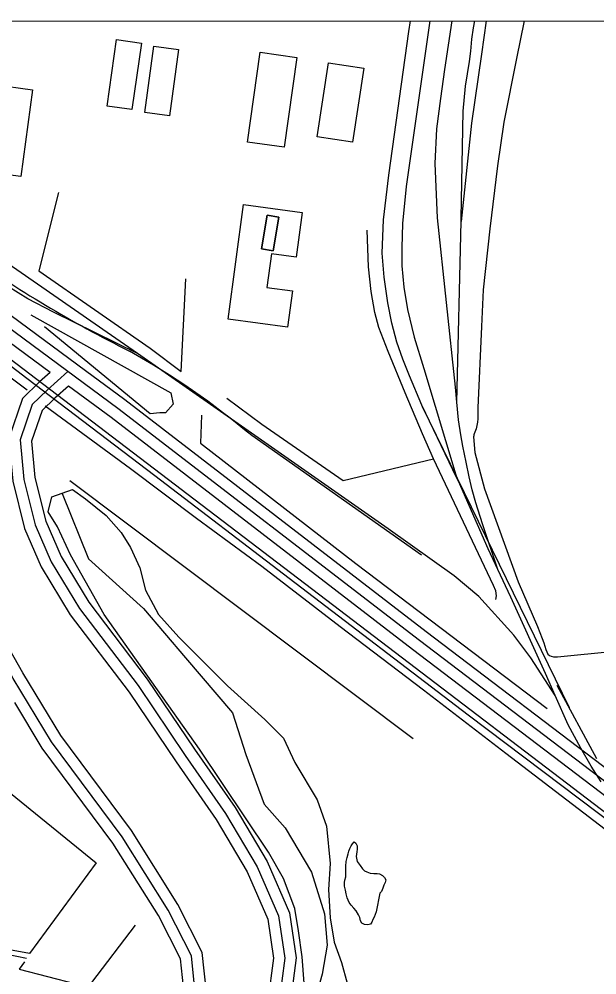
# Model space of a CAD drawing. Extents: x 3279314 to 3317160, y 734079 to 759431.
# Drawn here: x 3309741 to 3310516, y 756376 to 757657 of the extents above; entities that cross this region are included whole.
import ezdxf

# ---------------------------------------------------------------- set-up
doc = ezdxf.new("R2010")
doc.units = 0
for name, color, linetype in [('V-BLDG-OTLN', 7, 'Continuous'), ('V-GRID-FRAM', 7, 'Continuous'), ('V-RAIL-TRAK', 7, 'Continuous'), ('V-ROAD-CNTR', 7, 'Continuous'), ('V-SITE-VEGE', 7, 'Continuous'), ('V-TOPO-SHOR', 7, 'Continuous'), ('V-UTIL-LINE', 7, 'Continuous')]:
    doc.layers.add(name, color=color, linetype=linetype)

msp = doc.modelspace()

# ---------------------------------------------------------------- linework, layer by layer
at = {"layer": 'V-BLDG-OTLN'}
for points in [[(3309858.8, 757540.9), (3309871.7, 757630), (3309904.9, 757625.2), (3309892, 757536.1)], [(3309921.7, 757621.1), (3309954.8, 757616.5), (3309942.6, 757527.6), (3309909.5, 757532.2)], [(3310047.1, 757492.6), (3310064.2, 757613), (3310113.5, 757606), (3310096.4, 757485.6)], [(3310140.6, 757499.8), (3310155.7, 757598.9), (3310203, 757591.8), (3310188, 757492.6)], [(3309706.8, 757569.6), (3309758.8, 757562.7), (3309743.4, 757446.4), (3309691.4, 757453.2)], [(3310021.1, 757255.1), (3310042, 757408.8), (3310120.6, 757398.1), (3310112.5, 757338.2), (3310079.2, 757342.8), (3310073.1, 757297.7), (3310107.6, 757293), (3310101, 757244.3)], [(3310081.7, 757346.9), (3310089.3, 757391.9), (3310073.4, 757394.6), (3310065.9, 757349.5)], [(3310081.7, 757346.9), (3310065.9, 757349.5), (3310073.4, 757394.6), (3310089.3, 757391.9)]]:
    msp.add_lwpolyline(points, close=True, dxfattribs=at)
at = {"layer": 'V-GRID-FRAM'}
msp.add_lwpolyline([(3283455.7, 757641.4), (3314923.7, 757657.4), (3314940.9, 739471.9), (3283457, 739455.9), (3283455.7, 757641.4)], dxfattribs=at)
at = {"layer": 'V-RAIL-TRAK'}
for points in [[(3311389.3, 755980.9), (3311343.8, 755995.4), (3311305.7, 756010.2), (3311263.9, 756029.5), (3311172.2, 756092.1), (3310982.2, 756243.1), (3310716.4, 756442.3), (3310685.5, 756465.7), (3310517.9, 756592.6), (3310343.2, 756724.6), (3310102.9, 756907.7), (3309923, 757045.4), (3309751.2, 757175.9), (3309580, 757306.8), (3309530.5, 757345.8), (3309501.4, 757371.9), (3309465.8, 757407.7), (3309425.7, 757453.4), (3309396.4, 757495.8), (3309367.1, 757550.5), (3309361.1, 757564.4), (3309348, 757605.9), (3309337.6, 757654.5)], [(3309899.5, 757209.1), (3309787.2, 757264.6), (3309752.5, 757282.7), (3309726.8, 757298.6), (3309699.7, 757318.4), (3309659, 757350.3), (3309627.9, 757377.2), (3309600.3, 757406.1), (3309578.9, 757432.8), (3309556.4, 757464.8), (3309536.2, 757497.4), (3309517.4, 757535.7), (3309502.2, 757578.3), (3309496.9, 757597.9), (3309490.9, 757633), (3309487.5, 757654.6)], [(3310521.4, 756635.3), (3310508.1, 756656.3), (3310494.2, 756680.1), (3310477.2, 756711.7), (3310459.8, 756751), (3310446.8, 756780.5), (3310400.2, 756882.7), (3310382.7, 756919.9), (3310369.8, 756947.6), (3310330, 757038), (3310327.9, 757042.3), (3310281.1, 757140), (3310264.4, 757179.4), (3310255.4, 757201.5), (3310247.4, 757224.2), (3310240.5, 757249.8), (3310235.5, 757277), (3310230.6, 757311.5), (3310227.8, 757343.8), (3310229.4, 757388.4), (3310236.5, 757448.2), (3310263.5, 757640.9), (3310265.6, 757655)], [(3310291.8, 757655), (3310260, 757433.1), (3310254.9, 757383.6), (3310253.9, 757351), (3310254.1, 757326.8), (3310256.9, 757298), (3310261.9, 757268.1), (3310270.6, 757230.9), (3310283.8, 757189.1), (3310327.9, 757042.3)], [(3310382.7, 756919.9), (3310362.3, 756980.9), (3310353.5, 757009.2), (3310348.6, 757026.7), (3310344.6, 757043.7), (3310340.2, 757063.6), (3310336.1, 757085), (3310333.4, 757100.4), (3310330.3, 757120.4), (3310328, 757143.9), (3310326, 757164.2), (3310302, 757391.1), (3310298.8, 757464), (3310301.2, 757510.2), (3310306.6, 757550.9), (3310311.9, 757590), (3310321.5, 757655)], [(3310328, 757143.9), (3310333.6, 757386.2), (3310333.7, 757390.7), (3310336.5, 757534.2), (3310339.7, 757567.4), (3310342.1, 757584.2), (3310344.9, 757600.7), (3310346.6, 757614.3), (3310348.2, 757630.7), (3310350.4, 757645.5), (3310351.8, 757655.1)], [(3310367.3, 757655.1), (3310360.9, 757610.5), (3310347.6, 757518.1), (3310333.6, 757386.2)], [(3310459.8, 756751), (3310426.9, 756801.1), (3310404.1, 756831.7), (3310357.4, 756883.3), (3310324.2, 756911.1), (3310236, 756974.3), (3310039, 757111.9), (3309899.5, 757209.1), (3309864.7, 757233.4), (3309716.1, 757336.4), (3309689, 757357.2), (3309669.1, 757373.7), (3309648.1, 757393.9), (3309624, 757420.8), (3309595.5, 757456.8), (3309575.2, 757485.6), (3309555.8, 757521.4), (3309532.4, 757577.2)]]:
    msp.add_lwpolyline(points, dxfattribs=at)
at = {"layer": 'V-ROAD-CNTR'}
for points in [[(3309976.6, 756356.8), (3309971.9, 756402), (3309940.7, 756463.3), (3309879.1, 756561.6), (3309784.4, 756688.8), (3309733, 756773.8), (3309702, 756827.5), (3309667.1, 756879.1), (3309643.8, 756920.4), (3309633.3, 756973.5), (3309637.2, 757041.5), (3309645.4, 757088), (3309655.6, 757125.1), (3309651, 757164.9), (3309637.4, 757187.1), (3309608.1, 757216), (3309502.3, 757298.3), (3309383.3, 757389.3), (3309296.6, 757456.7), (3309217.1, 757520.4), (3309176.4, 757555.9), (3309122.8, 757589.4), (3309040.9, 757654)], [(3309976.6, 756356.8), (3309971.9, 756402), (3309940.7, 756463.3), (3309879.1, 756561.6), (3309784.4, 756688.8), (3309733, 756773.8), (3309702, 756827.5), (3309667.1, 756879.1), (3309643.8, 756920.4), (3309633.3, 756973.5), (3309637.2, 757041.5), (3309645.4, 757088), (3309655.6, 757125.1), (3309651, 757164.9), (3309637.4, 757187.1), (3309608.1, 757216), (3309502.3, 757298.3), (3309383.3, 757389.3), (3309296.6, 757456.7), (3309217.1, 757520.4), (3309176.4, 757555.9), (3309122.8, 757589.4), (3309040.9, 757654)], [(3309992.1, 756353.3), (3309986.5, 756406.3), (3309953.7, 756470.7), (3309891.5, 756570.1), (3309796.9, 756697.2), (3309745.9, 756781.4), (3309714.7, 756835.5), (3309679.8, 756887), (3309658.1, 756925.7), (3309648.4, 756974.5), (3309652.1, 757039.7), (3309660.1, 757084.7), (3309670.8, 757123.9), (3309665.5, 757169.9), (3309649.2, 757196.5), (3309618, 757227.3), (3309511.5, 757310.2), (3309392.5, 757401.2), (3309305.9, 757468.4), (3309226.7, 757531.9), (3309185.4, 757568), (3309131.4, 757601.7), (3309061.1, 757657.2)], [(3314918.8, 755500), (3314638.3, 755542.6), (3314334.5, 755587.7), (3313764.5, 755670.1), (3313244.7, 755748.6), (3312703.1, 755818.8), (3311999.6, 755917.5), (3311558.5, 755988.9), (3311457, 756001.8), (3311398.2, 756014.2), (3311353, 756025.1), (3311290.3, 756058.2), (3310873.5, 756374.9), (3310591.4, 756586), (3310277.7, 756824.4), (3309873.5, 757135.3), (3309334, 757533.8), (3309255.1, 757597.6), (3309233.3, 757627.3), (3309227.1, 757655.8)], [(3314918.8, 755500), (3314638.3, 755542.6), (3314334.5, 755587.7), (3313764.5, 755670.1), (3313244.7, 755748.6), (3312703.1, 755818.8), (3311999.6, 755917.5), (3311558.5, 755988.9), (3311457, 756001.8), (3311398.2, 756014.2), (3311353, 756025.1), (3311290.3, 756058.2), (3310873.5, 756374.9), (3310591.4, 756586), (3310277.7, 756824.4), (3309873.5, 757135.3), (3309334, 757533.8), (3309255.1, 757597.6), (3309233.3, 757627.3), (3309227.1, 757655.8)], [(3309782.5, 757183.8), (3309324.8, 757522), (3309244.1, 757587.2), (3309219.3, 757621), (3309212.4, 757652.6)], [(3309830, 757186), (3309343.1, 757545.7), (3309334.8, 757552.4)], [(3309542.5, 757343.6), (3311213.2, 756071.3)], [(3309782.5, 757183.8), (3309768.3, 757171.1), (3309745.6, 757149.1), (3309727.2, 757095.4), (3309732.4, 757038), (3309748.1, 756974.7), (3309770.5, 756923.2), (3309809.4, 756859.1), (3309888.5, 756755.4), (3309951.3, 756662.1), (3310005.2, 756584.5), (3310046.7, 756514.5), (3310074.3, 756451.2), (3310082, 756398.7), (3310074.6, 756341.5), (3310062.2, 756308.1), (3310038.2, 756270.7), (3310011.5, 756255.8), (3309975.9, 756239.3), (3309933.6, 756234.7), (3309852.8, 756249.2), (3309730.6, 756264.8), (3309610.7, 756281.6)], [(3309806.3, 757184.9), (3309778.5, 757160.2), (3309758.6, 757140.8), (3309742.5, 757093.6), (3309747.3, 757040.5), (3309762.3, 756979.5), (3309783.8, 756930.2), (3309821.8, 756867.6), (3309900.7, 756764.2), (3309963.7, 756670.6), (3310017.8, 756592.6), (3310060.1, 756521.3), (3310088.8, 756455.4), (3310097.2, 756398.9), (3310089.3, 756337.8)], [(3309806.3, 757184.9), (3309778.5, 757160.2), (3309758.6, 757140.8), (3309742.5, 757093.6), (3309747.3, 757040.5), (3309762.3, 756979.5), (3309783.8, 756930.2), (3309821.8, 756867.6), (3309900.7, 756764.2), (3309963.7, 756670.6), (3310017.8, 756592.6), (3310060.1, 756521.3), (3310088.8, 756455.4), (3310097.2, 756398.9), (3310089.3, 756337.8)], [(3310545.7, 756639.6), (3310286.8, 756836.3), (3309882.5, 757147.2), (3309830, 757186)], [(3309807.2, 757165.6), (3309788.7, 757149.2), (3309771.6, 757132.6), (3309757.7, 757091.8), (3309762.1, 757043), (3309776.6, 756984.3), (3309797.2, 756937.1), (3309834.2, 756876), (3309912.8, 756772.9), (3309976.1, 756679), (3310030.4, 756600.7), (3310073.5, 756528.2), (3310103.4, 756459.6), (3310112.3, 756399), (3310103.9, 756334.2), (3310089.1, 756294.6), (3310059.4, 756248.2), (3310053.6, 756245)], [(3311512.5, 755979.6), (3311454.5, 755987), (3311394.9, 755999.5), (3311347.6, 756010.9), (3311282.2, 756045.5), (3310864.5, 756363), (3310582.4, 756574.1), (3310268.6, 756812.5), (3309864.5, 757123.3), (3309807.2, 757165.6)], [(3310478.8, 756734.1), (3310281.7, 757137.6)], [(3310280.5, 756938.7), (3310052.8, 757099.1)], [(3310515.7, 756666), (3310462.4, 756764.3)], [(3309331.7, 756435.7), (3309336.4, 756434.1), (3309441.6, 756404.8), (3309627.6, 756377.9), (3309764.1, 756349.4), (3309867.9, 756331.8), (3309922.3, 756327), (3309949.6, 756341.5), (3309961.2, 756360.3), (3309957.2, 756397.7), (3309927.6, 756455.9), (3309866.7, 756553.1), (3309771.9, 756680.4), (3309735.1, 756741.3)]]:
    msp.add_lwpolyline(points, dxfattribs=at)
for centre, radius, start, end in [((3310670.8, 758773.3), 1745.8, 234.9491, 243.3921), ((3309381.7, 756302.6), 1041.5, 49.8847, 60.8622)]:
    msp.add_arc(centre, radius, start, end, dxfattribs=at)
at = {"layer": 'V-SITE-VEGE'}
msp.add_lwpolyline([(3310123.1, 756365.3), (3310120.6, 756400.4), (3310115.6, 756435.5), (3310110.6, 756465.5), (3310095.6, 756505.7), (3310075.5, 756540.8), (3309982.8, 756678.7), (3309855.1, 756859.2), (3309810, 756939.4), (3309792.4, 756977), (3309779.9, 756997.1), (3309784.9, 757017.1), (3309812.5, 757027.1), (3309830, 757014.6), (3309857.6, 756992), (3309877.6, 756969.5), (3309890.1, 756949.4), (3309902.7, 756921.8), (3309910.2, 756891.8), (3309927.7, 756859.2), (3309955.3, 756829.1), (3310020.4, 756763.9), (3310070.5, 756718.8), (3310095.6, 756693.7), (3310110.6, 756661.1), (3310140.7, 756611), (3310153.2, 756575.9), (3310158.2, 756525.7), (3310155.7, 756490.6), (3310158.2, 756453), (3310163.2, 756420.4), (3310173.2, 756392.8), (3310180.7, 756365.3)], dxfattribs=at)
at = {"layer": 'V-TOPO-SHOR'}
msp.add_line((3309809, 757039.2), (3310269.1, 756693.2), dxfattribs=at)
for points in [[(3310418, 757655.1), (3310407.8, 757604.5), (3310391, 757519.1), (3310382.4, 757460.6), (3310372, 757376.3), (3310363.2, 757294.6), (3310361.1, 757245.2), (3310356, 757136.2), (3310356, 757121.6), (3310355.8, 757117.3), (3310353.6, 757108.1), (3310351.2, 757101.4), (3310350.6, 757100), (3310350.5, 757098.8), (3310350.4, 757097.3), (3310352, 757076.7), (3310365.1, 757027.7), (3310410, 756903.3), (3310436.1, 756843.3), (3310442.3, 756827.1), (3310444.4, 756821.4), (3310445.7, 756817), (3310447.1, 756812.3), (3310450.1, 756806.3), (3310452.2, 756804.5), (3310454.2, 756803.4), (3310457.3, 756802.8), (3310460, 756802.5), (3310462.7, 756802.5), (3310539.3, 756810.2)], [(3309751.7, 757160.2), (3309546.8, 757312.8), (3309445.9, 757396.2), (3309375, 757477.4)], [(3309793.9, 757424.8), (3309767.4, 757319.8), (3309916.5, 757216.2), (3309958.4, 757185.3), (3309964.5, 757309.5)], [(3310296.5, 757067.9), (3310281.8, 757101.4), (3310258.7, 757156.7), (3310235.6, 757212), (3310223.2, 757243.9), (3310218, 757264.2), (3310213.2, 757292.1), (3310209.4, 757325.5), (3310207.8, 757374.5)], [(3309756.8, 757260.9), (3309944.5, 757156.3), (3309947.7, 757141.3), (3309937.1, 757129.5), (3309929.6, 757129.5), (3309916.7, 757128.4), (3309775.1, 757244.8)], [(3310019.5, 757149.4), (3310066.6, 757114.5), (3310175.3, 757039), (3310296.5, 757067.9)], [(3309775.8, 757139.2), (3309890.2, 757055), (3309978.8, 756988.6), (3310066.4, 756924), (3310171.6, 756843.1), (3310283.1, 756758.5), (3310393.8, 756673.4), (3310498.2, 756593.7), (3310595.7, 756519), (3310643.8, 756480.9)], [(3309985.3, 757126.4), (3309984.3, 757088.9), (3310192.5, 756927.7), (3310448.9, 756733.4)], [(3310380.2, 756879.6), (3310381.1, 756884.5), (3310380, 756891.2), (3310377, 756898.3), (3310296.5, 757067.9)], [(3309798.6, 757021.6), (3309833.8, 756934.1), (3309907.6, 756867.6), (3309963.8, 756801.2), (3310027.1, 756727.7), (3310044.8, 756671.7), (3310069.5, 756605.1), (3310097.6, 756573.6), (3310132.8, 756514.1), (3310150.4, 756458.1), (3310154, 756416), (3310147.1, 756377.4), (3310136.7, 756338.9), (3310119.2, 756303.8), (3310105.3, 756289.7)], [(3310219.9, 756460.8), (3310218.4, 756457.3), (3310217.2, 756453.8), (3310215.4, 756450.4), (3310213.9, 756447.1), (3310211.9, 756444.4), (3310208.4, 756443.4), (3310204.2, 756444), (3310200.5, 756445.9), (3310198.8, 756448.9), (3310197.8, 756453.2), (3310195.9, 756456.9), (3310192.9, 756462.1), (3310189.9, 756465.8), (3310186.2, 756469.8), (3310183.5, 756473.5), (3310180.8, 756479.5), (3310179.4, 756485), (3310178.4, 756489.7), (3310177.4, 756495.1), (3310177.4, 756500.3), (3310177.9, 756503.3), (3310178.9, 756507.8), (3310179.2, 756512.5), (3310179, 756516.7), (3310178.8, 756522.2), (3310179.3, 756528.4), (3310180.8, 756533.6), (3310182.3, 756538.8), (3310183, 756542.2), (3310184.3, 756545.9), (3310186.1, 756549.2), (3310188, 756552.1), (3310190, 756554.8), (3310192.5, 756553.1), (3310194, 756549.4), (3310194.2, 756544.9), (3310193.7, 756541.2), (3310192.9, 756535), (3310194.1, 756528.5), (3310198.1, 756522.8), (3310201.3, 756518.3), (3310204, 756515.9), (3310207, 756514.4), (3310211.7, 756512.6), (3310216.6, 756512.1), (3310221.1, 756512.3), (3310224.3, 756511.6), (3310228.3, 756509.6), (3310230.8, 756507.1), (3310232.5, 756503.8), (3310231.7, 756500.1), (3310230, 756496.7), (3310228.7, 756492.5), (3310227, 756488), (3310224.7, 756485.8), (3310219.9, 756460.8)]]:
    msp.add_lwpolyline(points, dxfattribs=at)
at = {"layer": 'V-UTIL-LINE'}
msp.add_line((3309661.7, 756416.7), (3309750.9, 756398.8), dxfattribs=at)
for points in [[(3309561.1, 756756.2), (3309844.2, 756526.4), (3309754.7, 756404.9), (3309703, 756414.4), (3309702.7, 756435.8)], [(3309747.9, 756393.9), (3309741, 756384.1), (3309816.8, 756364.2), (3309838.5, 756366.3), (3309896.9, 756443.1)]]:
    msp.add_lwpolyline(points, dxfattribs=at)

doc.saveas('drawing.dxf')
